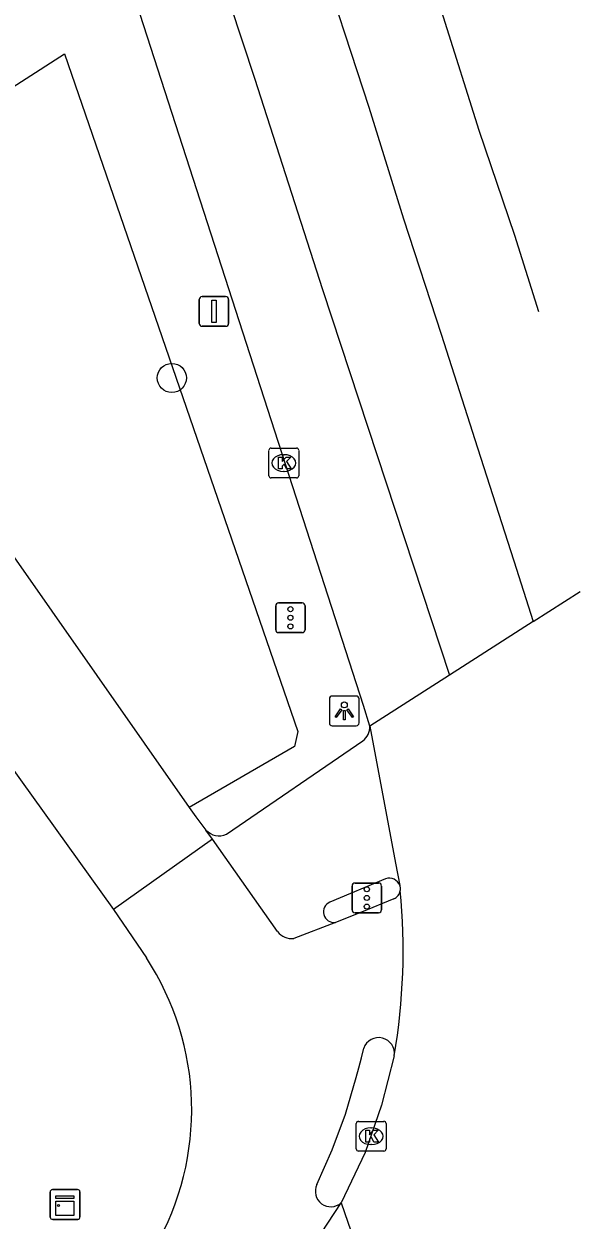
# Model space of a CAD drawing. Extents: x 158087 to 159494, y 382905 to 383981.
# Drawn here: x 159346.21 to 159364.9, y 383397.54 to 383437.73 of the extents above; entities that cross this region are included whole.
import ezdxf

# ---------------------------------------------------------------- set-up
doc = ezdxf.new("R2010")
doc.units = 0
for name, color, linetype in [('IMGEO_Berm_groen', 7, 'Continuous'), ('IMGEO_Boom', 7, 'Continuous'), ('IMGEO_Fietspad_gesloten', 7, 'Continuous'), ('IMGEO_Fietspad_open', 7, 'Continuous'), ('IMGEO_Kast', 7, 'Continuous'), ('IMGEO_Kolk', 7, 'Continuous'), ('IMGEO_Lichtpunt', 7, 'Continuous'), ('IMGEO_Rijbaan_lokaal_gesloten', 7, 'Continuous'), ('IMGEO_Rijbaan_regionaal_gesloten', 7, 'Continuous'), ('IMGEO_Verkeersbordpaal', 7, 'Continuous'), ('IMGEO_Verkeersregelinstallatiepaal', 7, 'Continuous'), ('IMGEO_Voetpad_open', 7, 'Continuous')]:
    doc.layers.add(name, color=color, linetype=linetype)

msp = doc.modelspace()

# ---------------------------------------------------------------- linework, layer by layer
at = {"layer": 'IMGEO_Berm_groen'}
msp.add_lwpolyline([(159339.85, 383428.283), (159341.255, 383431.775), (159341.552, 383432.402), (159342.047, 383432.946), (159343.548, 383434.134), (159347.572, 383436.723), (159355.422, 383413.963), (159355.307, 383413.452), (159351.766, 383411.405)], dxfattribs=at)
at = {"layer": 'IMGEO_Boom'}
msp.add_circle((159351.185, 383425.835), 0.489, dxfattribs=at)
at = {"layer": 'IMGEO_Fietspad_gesloten'}
for points in [[(159352.55, 383410.335), (159349.221, 383407.974)], [(159354.735, 383407.234), (159352.55, 383410.335)], [(159358.646, 383408.331), (159357.561, 383407.886), (159356.679, 383407.541)], [(159349.221, 383407.974), (159350.328, 383406.353)], [(159356.679, 383407.541), (159355.28, 383407.006)], [(159356.057, 383398.734), (159356.575, 383399.905), (159357.014, 383401.107), (159357.373, 383402.335), (159357.465, 383402.662), (159357.551, 383402.991), (159357.629, 383403.321)]]:
    msp.add_lwpolyline(points, dxfattribs=at)
for centre, radius, start, end in [((159358.497, 383408.662), 0.363, 294.2499, 353.1041), ((159355.201, 383407.583), 0.583, 216.8367, 277.7594), ((159342.558, 383401.253), 9.294, 330.0895, 33.2764), ((159358.13, 383403.141), 0.532, 351.711, 160.2166), ((159356.524, 383398.509), 0.518, 154.2059, 312.4146)]:
    msp.add_arc(centre, radius, start, end, dxfattribs=at)
at = {"layer": 'IMGEO_Fietspad_open'}
for points in [[(159339.85, 383428.283), (159344.036, 383422.43), (159351.766, 383411.405)], [(159336.346, 383425.915), (159348.426, 383409.087), (159349.221, 383407.974)], [(159351.766, 383411.405), (159351.985, 383411.093), (159352.33, 383410.648)], [(159352.55, 383410.335), (159352.33, 383410.648)]]:
    msp.add_lwpolyline(points, dxfattribs=at)
at = {"layer": 'IMGEO_Kast'}
for p, q in [((159347.096, 383397.644), (159347.096, 383398.485)), ((159347.096, 383398.485), (159347.096, 383397.644)), ((159347.171, 383398.569), (159348.012, 383398.569)), ((159348.012, 383398.569), (159347.171, 383398.569)), ((159348.096, 383398.494), (159348.096, 383397.653)), ((159348.096, 383397.653), (159348.096, 383398.494)), ((159348.021, 383397.569), (159347.18, 383397.569)), ((159347.18, 383397.569), (159348.021, 383397.569))]:
    msp.add_line(p, q, dxfattribs=at)
for points in [[(159347.291, 383398.359), (159347.891, 383398.359), (159347.891, 383398.274), (159347.291, 383398.274), (159347.291, 383398.359)], [(159347.291, 383398.184), (159347.891, 383398.184), (159347.891, 383397.695), (159347.291, 383397.695), (159347.291, 383398.184)]]:
    msp.add_lwpolyline(points, dxfattribs=at)
msp.add_circle((159347.375, 383398.033), 0.0377, dxfattribs=at)
for centre, start, end in [((159347.174, 383398.491), 92.4484, 184.2845), ((159347.174, 383398.491), 92.4484, 184.2845), ((159348.018, 383398.491), 2.4484, 94.2845), ((159348.018, 383398.491), 2.4484, 94.2845), ((159347.174, 383397.647), 182.4484, 274.2845), ((159347.174, 383397.647), 182.4484, 274.2845), ((159348.018, 383397.647), 272.4484, 4.2845), ((159348.018, 383397.647), 272.4484, 4.2845)]:
    msp.add_arc(centre, 0.0779, start, end, dxfattribs=at)
at = {"layer": 'IMGEO_Kolk'}
for p, q in [((159354.446, 383422.551), (159354.446, 383423.403)), ((159354.521, 383423.477), (159355.373, 383423.477)), ((159355.447, 383423.403), (159355.447, 383422.551)), ((159354.934, 383423.257), (159354.959, 383423.257)), ((159354.957, 383422.697), (159354.932, 383422.697)), ((159355.373, 383422.477), (159354.521, 383422.477)), ((159357.381, 383399.935), (159357.381, 383400.787)), ((159357.456, 383400.861), (159358.308, 383400.861)), ((159357.869, 383400.641), (159357.894, 383400.641)), ((159358.382, 383400.787), (159358.382, 383399.935)), ((159357.892, 383400.081), (159357.867, 383400.081)), ((159358.308, 383399.861), (159357.456, 383399.861))]:
    msp.add_line(p, q, dxfattribs=at)
for points in [[(159354.446, 383422.551), (159354.446, 383423.403)], [(159354.521, 383423.477), (159355.373, 383423.477)], [(159355.447, 383423.403), (159355.447, 383422.551)], [(159354.767, 383423.177), (159354.89, 383423.177), (159354.89, 383423.026), (159355.02, 383423.177), (159355.184, 383423.177), (159355.038, 383423.026), (159355.191, 383422.777), (159355.039, 383422.777), (159354.954, 383422.941), (159354.89, 383422.874), (159354.89, 383422.777), (159354.767, 383422.777), (159354.767, 383423.177)], [(159355.373, 383422.477), (159354.521, 383422.477)], [(159357.381, 383399.935), (159357.381, 383400.787)], [(159357.456, 383400.861), (159358.308, 383400.861)], [(159357.702, 383400.561), (159357.825, 383400.561), (159357.825, 383400.41), (159357.955, 383400.561), (159358.119, 383400.561), (159357.973, 383400.41), (159358.126, 383400.161), (159357.974, 383400.161), (159357.889, 383400.325), (159357.825, 383400.258), (159357.825, 383400.161), (159357.702, 383400.161), (159357.702, 383400.561)], [(159358.382, 383400.787), (159358.382, 383399.935)], [(159358.308, 383399.861), (159357.456, 383399.861)]]:
    msp.add_lwpolyline(points, dxfattribs=at)
for centre, start, end in [((159354.523, 383423.401), 91.552, 178.448), ((159354.523, 383423.401), 91.552, 178.448), ((159355.371, 383423.401), 1.552, 88.448), ((159355.371, 383423.401), 1.552, 88.448), ((159354.523, 383422.553), 181.552, 268.448), ((159354.523, 383422.553), 181.552, 268.448), ((159355.371, 383422.553), 271.552, 358.448), ((159355.371, 383422.553), 271.552, 358.448), ((159357.458, 383400.785), 91.552, 178.448), ((159357.458, 383400.785), 91.552, 178.448), ((159358.306, 383400.785), 1.552, 88.448), ((159358.306, 383400.785), 1.552, 88.448), ((159357.458, 383399.937), 181.552, 268.448), ((159357.458, 383399.937), 181.552, 268.448), ((159358.306, 383399.937), 271.552, 358.448), ((159358.306, 383399.937), 271.552, 358.448)]:
    msp.add_arc(centre, 0.0765, start, end, dxfattribs=at)
for centre, major_axis, ratio, start_param, end_param in [((159354.933, 383422.977), (-0.387, 0.002), 0.722429, 4.712389, 7.853982), ((159354.958, 383422.977), (-0.39, 0.002), 0.717154, 1.570796, 4.712389), ((159357.868, 383400.361), (-0.387, 0.002), 0.722429, 4.712389, 7.853982), ((159357.893, 383400.361), (-0.39, 0.002), 0.717154, 1.570796, 4.712389)]:
    msp.add_ellipse(centre, major_axis=major_axis, ratio=ratio, start_param=start_param, end_param=end_param, dxfattribs=at)
at = {"layer": 'IMGEO_Lichtpunt'}
for p, q in [((159356.479, 383415.052), (159356.479, 383414.245)), ((159356.479, 383415.052), (159356.479, 383414.245)), ((159357.381, 383415.147), (159356.573, 383415.147)), ((159357.381, 383415.147), (159356.573, 383415.147)), ((159357.475, 383414.245), (159357.475, 383415.052)), ((159357.475, 383414.245), (159357.475, 383415.052)), ((159356.573, 383414.151), (159357.381, 383414.151)), ((159356.573, 383414.151), (159357.381, 383414.151))]:
    msp.add_line(p, q, dxfattribs=at)
for points in [[(159356.853, 383414.716), (159356.892, 383414.688), (159356.704, 383414.426), (159356.666, 383414.453), (159356.853, 383414.716)], [(159356.955, 383414.668), (159357.002, 383414.668), (159357.002, 383414.346), (159356.955, 383414.346), (159356.955, 383414.668)], [(159357.065, 383414.688), (159357.103, 383414.715), (159357.29, 383414.453), (159357.251, 383414.425), (159357.065, 383414.688)]]:
    msp.add_lwpolyline(points, dxfattribs=at)
msp.add_circle((159356.978, 383414.85), 0.0994, dxfattribs=at)
for centre, start, end in [((159356.573, 383415.052), 90, 180), ((159356.573, 383415.052), 90, 180), ((159357.381, 383415.052), 0, 90), ((159357.381, 383415.052), 0, 90), ((159356.573, 383414.245), 180, 270), ((159356.573, 383414.245), 180, 270), ((159357.381, 383414.245), 270, 0), ((159357.381, 383414.245), 270, 360)]:
    msp.add_arc(centre, 0.0946, start, end, dxfattribs=at)
at = {"layer": 'IMGEO_Rijbaan_lokaal_gesloten'}
msp.add_lwpolyline([(159354.651, 383394.746), (159356.873, 383398.126)], dxfattribs=at)
at = {"layer": 'IMGEO_Rijbaan_regionaal_gesloten'}
for points in [[(159343.953, 383508.886), (159345.579, 383498.832), (159347.066, 383490.921), (159348.426, 383483.683), (159349.984, 383475.394), (159351.736, 383467.526), (159353.698, 383459.708), (159355.866, 383452.138), (159357.932, 383445.539), (159360.304, 383437.965), (159361.498, 383434.154), (159362.694, 383430.635), (159363.503, 383428.067)], [(159339.767, 383508.288), (159341.853, 383497.961), (159343.939, 383487.039), (159344.646, 383483.003), (159345.354, 383478.967), (159346.197, 383474.895), (159347.087, 383470.961), (159349.096, 383463.099), (159351.297, 383455.402), (159353.555, 383448.042), (159354.784, 383444.284), (159355.979, 383440.516), (159357.798, 383434.928), (159358.966, 383431.175), (159360.228, 383427.301), (159361.451, 383423.487), (159362.669, 383419.69), (159363.324, 383417.648)], [(159335.953, 383504.21), (159337.63, 383497.935), (159338.403, 383494.095), (159340.169, 383486.214), (159341.925, 383478.008), (159343.712, 383470.094), (159345.732, 383462.147), (159346.603, 383458.722), (159347.783, 383454.866), (159349.024, 383451.028), (159351.496, 383443.377), (159353.963, 383435.903), (159356.247, 383428.805), (159360.512, 383415.849)], [(159357.835, 383414.136), (159357.62, 383414.834), (159348.808, 383442.105), (159345.837, 383451.356), (159342.794, 383461.103), (159340.506, 383469.154), (159338.104, 383478.008), (159337.146, 383482.059)], [(159363.324, 383417.648), (159364.9, 383418.656)], [(159363.324, 383417.648), (159360.512, 383415.849)], [(159360.512, 383415.849), (159357.835, 383414.136)], [(159357.835, 383414.136), (159358.698, 383409.535), (159358.841, 383408.78)], [(159358.841, 383408.78), (159358.854, 383408.684), (159358.857, 383408.618)], [(159358.657, 383403.064), (159358.231, 383401.406), (159357.674, 383399.815), (159356.873, 383398.126)], [(159356.873, 383398.126), (159359.594, 383390.239)]]:
    msp.add_lwpolyline(points, dxfattribs=at)
msp.add_arc((159337.936, 383406.591), 21.019, 350.3406, 5.5347, dxfattribs=at)
at = {"layer": 'IMGEO_Verkeersbordpaal'}
for p, q in [((159352.102, 383427.669), (159352.102, 383428.469)), ((159352.102, 383428.469), (159352.102, 383427.669)), ((159352.202, 383428.569), (159352.992, 383428.569)), ((159352.992, 383428.569), (159352.202, 383428.569)), ((159353.092, 383428.469), (159353.092, 383427.669)), ((159353.092, 383427.669), (159353.092, 383428.469)), ((159352.992, 383427.569), (159352.202, 383427.569)), ((159352.202, 383427.569), (159352.992, 383427.569))]:
    msp.add_line(p, q, dxfattribs=at)
msp.add_lwpolyline([(159352.522, 383428.444), (159352.672, 383428.444), (159352.672, 383427.694), (159352.522, 383427.694), (159352.522, 383428.444)], dxfattribs=at)
for centre, start, end in [((159352.202, 383428.469), 90, 180), ((159352.202, 383428.469), 90, 180), ((159352.992, 383428.469), 0, 90), ((159352.992, 383428.469), 360, 90), ((159352.202, 383427.669), 180, 270), ((159352.202, 383427.669), 180, 270), ((159352.992, 383427.669), 270, 0), ((159352.992, 383427.669), 270, 0)]:
    msp.add_arc(centre, 0.1, start, end, dxfattribs=at)
at = {"layer": 'IMGEO_Verkeersregelinstallatiepaal'}
for p, q in [((159354.673, 383417.378), (159354.673, 383418.178)), ((159354.673, 383418.178), (159354.673, 383417.378)), ((159354.773, 383418.278), (159355.563, 383418.278)), ((159355.563, 383418.278), (159354.773, 383418.278)), ((159355.663, 383418.178), (159355.663, 383417.378)), ((159355.663, 383417.378), (159355.663, 383418.178)), ((159355.563, 383417.278), (159354.773, 383417.278)), ((159354.773, 383417.278), (159355.563, 383417.278)), ((159357.24, 383407.967), (159357.24, 383408.767)), ((159357.24, 383408.767), (159357.24, 383407.967)), ((159357.34, 383408.867), (159358.13, 383408.867)), ((159358.13, 383408.867), (159357.34, 383408.867)), ((159358.23, 383408.767), (159358.23, 383407.967)), ((159358.23, 383407.967), (159358.23, 383408.767)), ((159358.13, 383407.867), (159357.34, 383407.867)), ((159357.34, 383407.867), (159358.13, 383407.867))]:
    msp.add_line(p, q, dxfattribs=at)
for centre in [(159355.168, 383418.068), (159355.168, 383417.778), (159355.168, 383417.488), (159357.735, 383408.657), (159357.735, 383408.367), (159357.735, 383408.077)]:
    msp.add_circle(centre, 0.085, dxfattribs=at)
for centre, start, end in [((159354.773, 383418.178), 90, 180), ((159354.773, 383418.178), 90, 180), ((159355.563, 383418.178), 0, 90), ((159355.563, 383418.178), 360, 90), ((159354.773, 383417.378), 180, 270), ((159354.773, 383417.378), 180, 270), ((159355.563, 383417.378), 270, 0), ((159355.563, 383417.378), 270, 0), ((159357.34, 383408.767), 90, 180), ((159357.34, 383408.767), 90, 180), ((159358.13, 383408.767), 0, 90), ((159358.13, 383408.767), 360, 90), ((159357.34, 383407.967), 180, 270), ((159357.34, 383407.967), 180, 270), ((159358.13, 383407.967), 270, 0), ((159358.13, 383407.967), 270, 0)]:
    msp.add_arc(centre, 0.1, start, end, dxfattribs=at)
at = {"layer": 'IMGEO_Voetpad_open'}
for points in [[(159353.017, 383410.509), (159357.596, 383413.641)], [(159358.366, 383409.007), (159356.497, 383408.225)]]:
    msp.add_lwpolyline(points, dxfattribs=at)
for centre, radius, start, end in [((159357.239, 383414.119), 0.597, 306.7963, 1.6586), ((159352.768, 383411.047), 0.593, 222.3088, 294.8149), ((159358.492, 383408.659), 0.37, 19.0366, 109.8776), ((159356.636, 383407.896), 0.357, 112.8974, 276.9028)]:
    msp.add_arc(centre, radius, start, end, dxfattribs=at)

doc.saveas('drawing.dxf')
